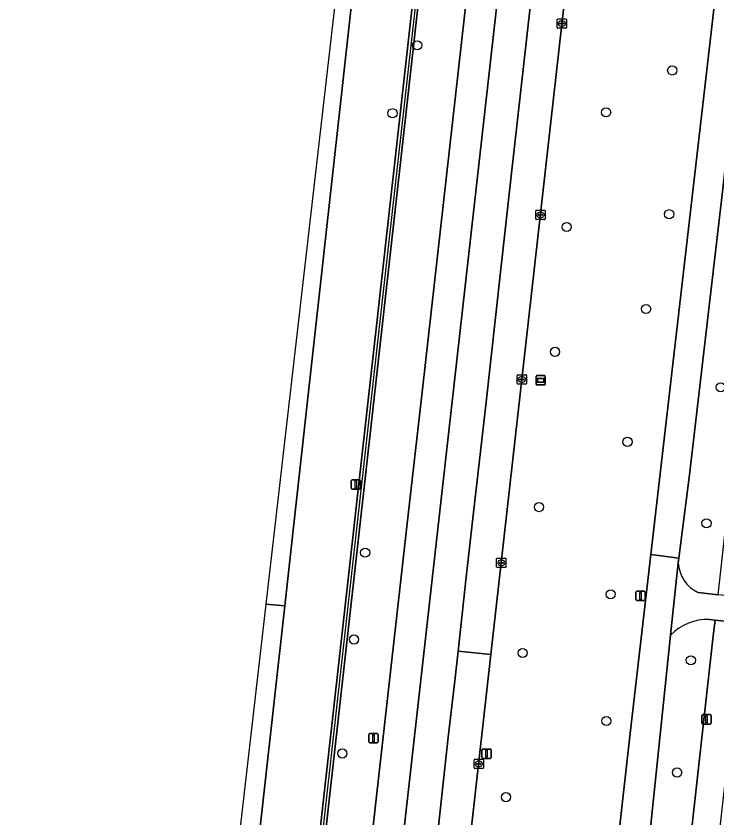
# Model space of a CAD drawing. Extents: x 162026 to 163502, y 387295 to 388169.
# Drawn here: x 162028.1 to 162102.9, y 387661.5 to 387747.1 of the extents above; entities that cross this region are included whole.
import ezdxf

# ---------------------------------------------------------------- set-up
doc = ezdxf.new("R2010")
doc.units = 0
for name, color, linetype in [('IMGEO_Berm_groen', 7, 'Continuous'), ('IMGEO_Boom', 7, 'Continuous'), ('IMGEO_Fietspad_gesloten', 7, 'Continuous'), ('IMGEO_Groenvoorziening', 7, 'Continuous'), ('IMGEO_Haag', 7, 'Continuous'), ('IMGEO_Hek', 7, 'Continuous'), ('IMGEO_Kolk', 7, 'Continuous'), ('IMGEO_Lichtmast', 7, 'Continuous'), ('IMGEO_Rijbaan_regionaal_gesloten', 7, 'Continuous'), ('IMGEO_Verkeersbordpaal', 7, 'Continuous'), ('IMGEO_Voetpad_open', 7, 'Continuous'), ('IMGEO_Wegwijzer', 7, 'Continuous')]:
    doc.layers.add(name, color=color, linetype=linetype)

msp = doc.modelspace()

# ---------------------------------------------------------------- linework, layer by layer
at = {"layer": 'IMGEO_Berm_groen'}
msp.add_lwpolyline([(162070.558, 387750.033), (162070.715, 387751.433), (162082.73, 387858.959), (162085.888, 387887.498), (162092.582, 387948.213), (162098.331, 388000.033), (162100.436, 388019.009), (162101.034, 388018.962), (162098.927, 387999.967), (162093.178, 387948.147), (162086.483, 387887.426), (162083.326, 387858.893), (162071.311, 387751.367), (162071.154, 387749.967), (162064.775, 387692.973), (162048.017, 387543.217), (162038.634, 387465.803), (162038.336, 387465.839), (162038.038, 387465.875), (162047.421, 387543.289), (162064.177, 387693.016)], close=True, dxfattribs=at)
for points in [[(162109.877, 387747.755), (162110.128, 387750), (162115.789, 387800.681), (162115.579, 387800.717), (162114.71, 387795.461), (162112.5, 387786.168), (162110.237, 387778.994), (162108.587, 387772.569), (162107.517, 387766.022), (162107.268, 387763.548), (162105.854, 387750), (162105.674, 387748.28), (162103.501, 387728.635), (162099.914, 387698.117), (162098.791, 387689.232), (162098.729, 387688.74)], [(162064.05, 387750), (162057.767, 387693.483), (162056.727, 387684.126), (162047.718, 387603.08), (162036.137, 387500), (162030.941, 387454.36), (162030.73, 387452.526), (162030.286, 387448.671), (162029.893, 387445.259), (162029.553, 387442.306), (162029.44, 387441.239), (162028.358, 387431), (162028.258, 387430.068), (162028.052, 387428.264), (162033.041, 387427.758), (162033.149, 387428.806), (162035.199, 387428.61), (162035.081, 387427.551), (162037.244, 387427.331)], [(162037.244, 387427.331), (162040.156, 387427.036), (162040.402, 387429.193), (162040.503, 387430.114), (162041.617, 387440.377), (162041.731, 387441.427), (162042.071, 387444.383), (162042.463, 387447.798), (162042.907, 387451.657), (162043.118, 387453.488), (162048.26, 387500), (162059.518, 387601.502), (162069.77, 387692.609), (162071.42, 387707.267), (162076.229, 387750)], [(162100.864, 387685.549), (162102.973, 387685.314), (162109.877, 387747.755)], [(162102.473, 387680.926), (162102.663, 387682.624), (162102.056, 387682.692)], [(162097.909, 387681.02), (162095.684, 387659.769), (162100.033, 387659.157), (162102.473, 387680.926)]]:
    msp.add_lwpolyline(points, dxfattribs=at)
for centre, radius, start, end in [((162102.488, 387688.945), 3.764, 183.12377, 244.44676), ((162101.93, 387677.025), 5.668, 88.72809, 135.18882)]:
    msp.add_arc(centre, radius, start, end, dxfattribs=at)
at = {"layer": 'IMGEO_Boom'}
for centre in [(162070.869, 387743.97), (162098.087, 387741.283), (162068.234, 387736.716), (162091.03, 387736.81), (162097.765, 387725.934), (162086.826, 387724.568), (162095.299, 387715.824), (162085.579, 387711.253), (162103.25, 387707.461), (162093.308, 387701.637), (162083.874, 387694.675), (162101.745, 387692.947), (162065.315, 387689.819), (162091.51, 387685.372), (162064.119, 387680.539), (162082.118, 387679.103), (162100.072, 387678.323), (162091.048, 387671.852), (162062.886, 387668.375), (162098.608, 387666.347), (162080.341, 387663.711)]:
    msp.add_circle(centre, 0.489, dxfattribs=at)
at = {"layer": 'IMGEO_Fietspad_gesloten'}
msp.add_lwpolyline([(162105.674, 387748.28), (162105.854, 387750), (162107.268, 387763.548), (162107.517, 387766.022), (162108.587, 387772.569), (162110.237, 387778.994), (162112.5, 387786.168), (162114.71, 387795.461), (162115.579, 387800.717), (162112.245, 387799.462), (162112.072, 387798.135), (162111.015, 387792.485), (162109.458, 387786.952), (162105.76, 387773.849), (162104.762, 387768.883), (162104.211, 387763.847), (162104.144, 387762.595), (162103.095, 387753.158), (162102.788, 387750), (162095.805, 387689.61), (162098.791, 387689.232), (162099.914, 387698.117), (162103.501, 387728.635)], close=True, dxfattribs=at)
for points in [[(162093.817, 387641.924), (162095.684, 387659.769), (162097.909, 387681.02), (162098.729, 387688.74), (162098.791, 387689.232), (162095.805, 387689.61), (162093.527, 387669.911), (162089.208, 387631.54), (162087.862, 387619.58), (162086.291, 387605.618), (162083.789, 387583.725), (162083.056, 387577.239)], [(162098.729, 387688.74), (162097.909, 387681.02)], [(162135.777, 387681.66), (162105.96, 387684.981), (162102.973, 387685.314), (162100.864, 387685.549)], [(162102.056, 387682.692), (162102.663, 387682.624), (162105.607, 387682.293), (162159.206, 387676.275)]]:
    msp.add_lwpolyline(points, dxfattribs=at)
for centre, radius, start, end in [((162102.488, 387688.945), 3.764, 183.12377, 244.44676), ((162101.93, 387677.025), 5.668, 88.72809, 135.18882)]:
    msp.add_arc(centre, radius, start, end, dxfattribs=at)
at = {"layer": 'IMGEO_Groenvoorziening'}
msp.add_lwpolyline([(162064.775, 387692.973), (162071.154, 387749.967), (162071.311, 387751.367), (162083.326, 387858.893), (162086.483, 387887.426), (162093.178, 387948.147), (162098.927, 387999.967), (162101.034, 388018.962), (162100.436, 388019.009), (162098.331, 388000.033), (162092.582, 387948.213), (162085.888, 387887.498), (162082.73, 387858.959), (162070.715, 387751.433), (162070.558, 387750.033), (162064.177, 387693.016), (162047.421, 387543.289), (162038.038, 387465.875), (162038.336, 387465.839), (162038.634, 387465.803), (162048.017, 387543.217)], close=True, dxfattribs=at)
for points in [[(162086.722, 387750), (162086.309, 387746.228), (162080.161, 387691.589), (162078.737, 387678.932), (162075.453, 387649.755), (162073.957, 387630.261), (162073.874, 387626.787), (162074.15, 387615.148), (162079.544, 387500), (162080.248, 387483.154), (162080.393, 387480.335)], [(162093.527, 387669.911), (162095.805, 387689.61), (162102.788, 387750)], [(162081.286, 387480.096), (162086.919, 387488.185), (162085.969, 387500.662), (162081.962, 387553.202), (162081.287, 387569.524), (162082.706, 387583.685), (162083.789, 387583.725), (162086.291, 387605.618), (162087.862, 387619.58), (162083.423, 387619.58), (162081.742, 387622.534), (162081.242, 387626.351), (162082.151, 387630.987), (162084.533, 387632.853), (162087.441, 387633.308), (162089.208, 387631.54), (162093.527, 387669.911)]]:
    msp.add_lwpolyline(points, dxfattribs=at)
at = {"layer": 'IMGEO_Haag'}
msp.add_lwpolyline([(162064.775, 387692.973), (162071.154, 387749.967), (162071.311, 387751.367), (162083.326, 387858.893), (162086.483, 387887.426), (162093.178, 387948.147), (162098.927, 387999.967), (162101.034, 388018.962), (162100.436, 388019.009), (162098.331, 388000.033), (162092.582, 387948.213), (162085.888, 387887.498), (162082.73, 387858.959), (162070.715, 387751.433), (162070.558, 387750.033), (162064.177, 387693.016), (162047.421, 387543.289), (162038.038, 387465.875), (162038.336, 387465.839), (162038.634, 387465.803), (162048.017, 387543.217)], close=True, dxfattribs=at)
at = {"layer": 'IMGEO_Hek'}
for points in [[(162086.186, 387887.462), (162083.028, 387858.926), (162071.013, 387751.4), (162070.856, 387750), (162064.476, 387692.994)], [(162064.476, 387692.994), (162047.719, 387543.253)]]:
    msp.add_lwpolyline(points, dxfattribs=at)
at = {"layer": 'IMGEO_Kolk'}
for p, q in [((162085.804, 387745.857), (162085.804, 387746.709)), ((162085.879, 387746.783), (162086.731, 387746.783)), ((162086.063, 387746.277), (162086.063, 387746.289)), ((162086.501, 387746.24), (162086.103, 387746.24)), ((162086.106, 387746.326), (162086.504, 387746.326)), ((162086.315, 387746.003), (162086.29, 387746.003)), ((162086.292, 387746.563), (162086.317, 387746.563)), ((162086.547, 387746.289), (162086.547, 387746.277)), ((162086.805, 387746.709), (162086.805, 387745.857)), ((162086.731, 387745.783), (162085.879, 387745.783)), ((162083.516, 387725.44), (162083.516, 387726.292)), ((162083.591, 387726.366), (162084.443, 387726.366)), ((162084.517, 387726.292), (162084.517, 387725.44)), ((162083.775, 387725.86), (162083.775, 387725.872)), ((162084.213, 387725.823), (162083.815, 387725.823)), ((162083.818, 387725.909), (162084.216, 387725.909)), ((162084.027, 387725.586), (162084.002, 387725.586)), ((162084.004, 387726.146), (162084.029, 387726.146)), ((162084.259, 387725.872), (162084.259, 387725.86)), ((162084.443, 387725.366), (162083.591, 387725.366)), ((162081.543, 387707.871), (162081.543, 387708.723)), ((162081.618, 387708.797), (162082.47, 387708.797)), ((162081.802, 387708.291), (162081.802, 387708.303)), ((162081.845, 387708.34), (162082.243, 387708.34)), ((162082.031, 387708.577), (162082.056, 387708.577)), ((162082.286, 387708.303), (162082.286, 387708.291)), ((162082.544, 387708.723), (162082.544, 387707.871)), ((162082.47, 387707.797), (162081.618, 387707.797)), ((162082.24, 387708.254), (162081.842, 387708.254)), ((162082.054, 387708.017), (162082.029, 387708.017)), ((162079.344, 387688.302), (162079.344, 387689.154)), ((162079.419, 387689.228), (162080.271, 387689.228)), ((162079.603, 387688.722), (162079.603, 387688.734)), ((162080.041, 387688.685), (162079.643, 387688.685)), ((162079.646, 387688.771), (162080.044, 387688.771)), ((162079.832, 387689.008), (162079.857, 387689.008)), ((162080.087, 387688.734), (162080.087, 387688.722)), ((162080.345, 387689.154), (162080.345, 387688.302)), ((162080.271, 387688.228), (162079.419, 387688.228)), ((162079.855, 387688.448), (162079.83, 387688.448)), ((162076.931, 387666.847), (162076.931, 387667.699)), ((162077.006, 387667.773), (162077.858, 387667.773)), ((162077.19, 387667.267), (162077.19, 387667.279)), ((162077.628, 387667.23), (162077.23, 387667.23)), ((162077.233, 387667.316), (162077.631, 387667.316)), ((162077.419, 387667.553), (162077.444, 387667.553)), ((162077.674, 387667.279), (162077.674, 387667.267)), ((162077.932, 387667.699), (162077.932, 387666.847)), ((162077.858, 387666.773), (162077.006, 387666.773)), ((162077.442, 387666.993), (162077.417, 387666.993))]:
    msp.add_line(p, q, dxfattribs=at)
for points in [[(162085.804, 387745.857), (162085.804, 387746.709)], [(162085.879, 387746.783), (162086.731, 387746.783)], [(162086.805, 387746.709), (162086.805, 387745.857)], [(162086.731, 387745.783), (162085.879, 387745.783)], [(162083.516, 387725.44), (162083.516, 387726.292)], [(162083.591, 387726.366), (162084.443, 387726.366)], [(162084.517, 387726.292), (162084.517, 387725.44)], [(162084.443, 387725.366), (162083.591, 387725.366)], [(162081.543, 387707.871), (162081.543, 387708.723)], [(162081.618, 387708.797), (162082.47, 387708.797)], [(162082.544, 387708.723), (162082.544, 387707.871)], [(162082.47, 387707.797), (162081.618, 387707.797)], [(162079.344, 387688.302), (162079.344, 387689.154)], [(162079.419, 387689.228), (162080.271, 387689.228)], [(162080.345, 387689.154), (162080.345, 387688.302)], [(162080.271, 387688.228), (162079.419, 387688.228)], [(162076.931, 387666.847), (162076.931, 387667.699)], [(162077.006, 387667.773), (162077.858, 387667.773)], [(162077.932, 387667.699), (162077.932, 387666.847)], [(162077.858, 387666.773), (162077.006, 387666.773)]]:
    msp.add_lwpolyline(points, dxfattribs=at)
for centre, radius, start, end in [((162085.881, 387746.707), 0.0765, 91.55205, 178.44795), ((162085.881, 387746.707), 0.0765, 91.55205, 178.44795), ((162086.103, 387746.286), 0.0403, 85.87752, 175.75265), ((162086.1, 387746.276), 0.0366, 178.93798, 274.71019), ((162086.504, 387746.283), 0.043, 264.86636, 352.45326), ((162086.508, 387746.288), 0.0386, 1.73085, 96.63898), ((162086.729, 387746.707), 0.0765, 1.55205, 88.44795), ((162086.729, 387746.707), 0.0765, 1.55205, 88.44795), ((162085.881, 387745.859), 0.0765, 181.55205, 268.44795), ((162085.881, 387745.859), 0.0765, 181.55205, 268.44795), ((162086.729, 387745.859), 0.0765, 271.55205, 358.44795), ((162086.729, 387745.859), 0.0765, 271.55205, 358.44795), ((162083.593, 387726.29), 0.0765, 91.55205, 178.44795), ((162083.593, 387726.29), 0.0765, 91.55205, 178.44795), ((162084.441, 387726.29), 0.0765, 1.55205, 88.44795), ((162084.441, 387726.29), 0.0765, 1.55205, 88.44795), ((162083.593, 387725.442), 0.0765, 181.55205, 268.44795), ((162083.593, 387725.442), 0.0765, 181.55205, 268.44795), ((162083.815, 387725.869), 0.0403, 85.87752, 175.75265), ((162083.812, 387725.859), 0.0366, 178.93798, 274.71019), ((162084.216, 387725.866), 0.043, 264.86636, 352.45326), ((162084.22, 387725.871), 0.0386, 1.73085, 96.63898), ((162084.441, 387725.442), 0.0765, 271.55205, 358.44795), ((162084.441, 387725.442), 0.0765, 271.55205, 358.44795), ((162081.62, 387708.721), 0.0765, 91.55205, 178.44795), ((162081.62, 387708.721), 0.0765, 91.55205, 178.44795), ((162081.842, 387708.3), 0.0403, 85.87752, 175.75265), ((162081.839, 387708.29), 0.0366, 178.93798, 274.71019), ((162082.243, 387708.297), 0.043, 264.86636, 352.45326), ((162082.247, 387708.302), 0.0386, 1.73085, 96.63898), ((162082.468, 387708.721), 0.0765, 1.55205, 88.44795), ((162082.468, 387708.721), 0.0765, 1.55205, 88.44795), ((162081.62, 387707.873), 0.0765, 181.55205, 268.44795), ((162081.62, 387707.873), 0.0765, 181.55205, 268.44795), ((162082.468, 387707.873), 0.0765, 271.55205, 358.44795), ((162082.468, 387707.873), 0.0765, 271.55205, 358.44795), ((162079.421, 387689.152), 0.0765, 91.55205, 178.44795), ((162079.421, 387689.152), 0.0765, 91.55205, 178.44795), ((162079.643, 387688.731), 0.0403, 85.87752, 175.75265), ((162079.64, 387688.721), 0.0366, 178.93798, 274.71019), ((162080.044, 387688.728), 0.043, 264.86636, 352.45326), ((162080.048, 387688.733), 0.0386, 1.73085, 96.63898), ((162080.269, 387689.152), 0.0765, 1.55205, 88.44795), ((162080.269, 387689.152), 0.0765, 1.55205, 88.44795), ((162079.421, 387688.304), 0.0765, 181.55205, 268.44795), ((162079.421, 387688.304), 0.0765, 181.55205, 268.44795), ((162080.269, 387688.304), 0.0765, 271.55205, 358.44795), ((162080.269, 387688.304), 0.0765, 271.55205, 358.44795), ((162077.008, 387667.697), 0.0765, 91.55205, 178.44795), ((162077.008, 387667.697), 0.0765, 91.55205, 178.44795), ((162077.23, 387667.276), 0.0403, 85.87752, 175.75265), ((162077.227, 387667.266), 0.0366, 178.93798, 274.71019), ((162077.631, 387667.273), 0.043, 264.86636, 352.45326), ((162077.635, 387667.278), 0.0386, 1.73085, 96.63898), ((162077.856, 387667.697), 0.0765, 1.55205, 88.44795), ((162077.856, 387667.697), 0.0765, 1.55205, 88.44795), ((162077.008, 387666.849), 0.0765, 181.55205, 268.44795), ((162077.008, 387666.849), 0.0765, 181.55205, 268.44795), ((162077.856, 387666.849), 0.0765, 271.55205, 358.44795), ((162077.856, 387666.849), 0.0765, 271.55205, 358.44795)]:
    msp.add_arc(centre, radius, start, end, dxfattribs=at)
for centre, major_axis, ratio, start_param, end_param in [((162086.291, 387746.283), (-0.387, 0.002), 0.722429, 4.712389, 7.853982), ((162086.316, 387746.283), (-0.39, 0.002), 0.717154, 1.570796, 4.712389), ((162084.003, 387725.866), (-0.387, 0.002), 0.722429, 4.712389, 7.853982), ((162084.028, 387725.866), (-0.39, 0.002), 0.717154, 1.570796, 4.712389), ((162082.03, 387708.297), (-0.387, 0.002), 0.722429, 4.712389, 7.853982), ((162082.055, 387708.297), (-0.39, 0.002), 0.717154, 1.570796, 4.712389), ((162079.831, 387688.728), (-0.387, 0.002), 0.722429, 4.712389, 7.853982), ((162079.856, 387688.728), (-0.39, 0.002), 0.717154, 1.570796, 4.712389), ((162077.418, 387667.273), (-0.387, 0.002), 0.722429, 4.712389, 7.853982), ((162077.443, 387667.273), (-0.39, 0.002), 0.717154, 1.570796, 4.712389)]:
    msp.add_ellipse(centre, major_axis=major_axis, ratio=ratio, start_param=start_param, end_param=end_param, dxfattribs=at)
at = {"layer": 'IMGEO_Lichtmast'}
for p, q in [((162063.818, 387696.688), (162063.818, 387697.488)), ((162063.818, 387697.488), (162063.818, 387696.688)), ((162063.918, 387697.588), (162064.708, 387697.588)), ((162064.708, 387697.588), (162063.918, 387697.588)), ((162064.808, 387697.488), (162064.808, 387696.688)), ((162064.808, 387696.688), (162064.808, 387697.488)), ((162064.708, 387696.588), (162063.918, 387696.588)), ((162063.918, 387696.588), (162064.708, 387696.588)), ((162101.263, 387671.621), (162101.263, 387672.421)), ((162101.263, 387672.421), (162101.263, 387671.621)), ((162101.363, 387672.521), (162102.153, 387672.521)), ((162102.153, 387672.521), (162101.363, 387672.521)), ((162102.253, 387672.421), (162102.253, 387671.621)), ((162102.253, 387671.621), (162102.253, 387672.421)), ((162102.153, 387671.521), (162101.363, 387671.521)), ((162101.363, 387671.521), (162102.153, 387671.521))]:
    msp.add_line(p, q, dxfattribs=at)
for points in [[(162064.238, 387697.463), (162064.388, 387697.463), (162064.388, 387696.713), (162064.238, 387696.713), (162064.238, 387697.463)], [(162101.683, 387672.396), (162101.833, 387672.396), (162101.833, 387671.646), (162101.683, 387671.646), (162101.683, 387672.396)]]:
    msp.add_lwpolyline(points, dxfattribs=at)
for centre, start, end in [((162063.918, 387697.488), 90, 180), ((162063.918, 387697.488), 90, 180), ((162064.708, 387697.488), 0, 90), ((162064.708, 387697.488), 360, 90), ((162063.918, 387696.688), 180, 270), ((162063.918, 387696.688), 180, 270), ((162064.708, 387696.688), 270, 0), ((162064.708, 387696.688), 270, 0), ((162101.363, 387672.421), 90, 180), ((162101.363, 387672.421), 90, 180), ((162102.153, 387672.421), 0, 90), ((162102.153, 387672.421), 360, 90), ((162101.363, 387671.621), 180, 270), ((162101.363, 387671.621), 180, 270), ((162102.153, 387671.621), 270, 0), ((162102.153, 387671.621), 270, 0)]:
    msp.add_arc(centre, 0.1, start, end, dxfattribs=at)
at = {"layer": 'IMGEO_Rijbaan_regionaal_gesloten'}
for points in [[(162054.699, 387684.33), (162056.727, 387684.126), (162057.767, 387693.483), (162064.05, 387750), (162079.391, 387888.288), (162091.784, 388000), (162095.156, 388030.116), (162098.969, 388066.214), (162102.065, 388098.695), (162105.018, 388137.039), (162105.974, 388153.499), (162106.66, 388168.525), (162106.66, 388168.525), (162105.077, 388168.682), (162101.677, 388110.308), (162100.09, 388092.96), (162096.275, 388051.257), (162084.832, 387951.009), (162070.459, 387821.343)], [(162028.947, 387454.503), (162030.941, 387454.36), (162036.137, 387500), (162047.718, 387603.08), (162056.727, 387684.126), (162054.699, 387684.33), (162043.666, 387588.407), (162041.014, 387565.347), (162039.989, 387556.439)]]:
    msp.add_lwpolyline(points, close=True, dxfattribs=at)
for points in [[(162059.672, 387540.919), (162063.864, 387578.33), (162065.355, 387591.407), (162069.272, 387625.672), (162069.824, 387630.731), (162072.278, 387652.748), (162074.184, 387670.118), (162074.872, 387676.127), (162075.235, 387679.285), (162076.108, 387687.192), (162076.773, 387693.182), (162078.212, 387705.889), (162079.748, 387719.741), (162080.868, 387729.662), (162083.319, 387751.567)], [(162083.319, 387751.567), (162080.868, 387729.662), (162079.748, 387719.741), (162078.212, 387705.889), (162076.773, 387693.182), (162076.108, 387687.192), (162075.235, 387679.285), (162078.737, 387678.932), (162080.161, 387691.589), (162086.309, 387746.228), (162086.722, 387750)], [(162076.229, 387750), (162071.42, 387707.267), (162069.77, 387692.609), (162059.518, 387601.502), (162048.26, 387500), (162043.118, 387453.488), (162046.313, 387453.259), (162051.705, 387501.521), (162055.598, 387536.533), (162060.869, 387583.595), (162065.336, 387623.382), (162068.986, 387656.002), (162073.014, 387691.729), (162079.611, 387750.509)], [(162079.611, 387750.509), (162073.014, 387691.729), (162068.986, 387656.002), (162065.336, 387623.382), (162060.869, 387583.595), (162055.598, 387536.533)], [(162074.15, 387615.148), (162073.874, 387626.787), (162073.957, 387630.261), (162075.453, 387649.755), (162078.737, 387678.932), (162075.235, 387679.285), (162074.872, 387676.127), (162074.184, 387670.118), (162072.278, 387652.748), (162069.824, 387630.731), (162069.449, 387622.714), (162069.414, 387618.994), (162069.497, 387614.337), (162069.67, 387608.689), (162070.096, 387593.801), (162074.53, 387500), (162076.254, 387459.092), (162076.443, 387455.525), (162076.63, 387451.653), (162076.638, 387448.165), (162076.886, 387446.523)]]:
    msp.add_lwpolyline(points, dxfattribs=at)
at = {"layer": 'IMGEO_Verkeersbordpaal'}
for p, q in [((162094.207, 387684.797), (162094.207, 387685.597)), ((162094.207, 387685.597), (162094.207, 387684.797)), ((162094.307, 387685.697), (162095.097, 387685.697)), ((162095.097, 387685.697), (162094.307, 387685.697)), ((162095.197, 387685.597), (162095.197, 387684.797)), ((162095.197, 387684.797), (162095.197, 387685.597)), ((162095.097, 387684.697), (162094.307, 387684.697)), ((162094.307, 387684.697), (162095.097, 387684.697)), ((162065.707, 387669.604), (162065.707, 387670.404)), ((162065.707, 387670.404), (162065.707, 387669.604)), ((162065.807, 387670.504), (162066.597, 387670.504)), ((162066.597, 387670.504), (162065.807, 387670.504)), ((162066.697, 387670.404), (162066.697, 387669.604)), ((162066.697, 387669.604), (162066.697, 387670.404)), ((162066.597, 387669.504), (162065.807, 387669.504)), ((162065.807, 387669.504), (162066.597, 387669.504)), ((162077.77, 387667.952), (162077.77, 387668.752)), ((162077.77, 387668.752), (162077.77, 387667.952)), ((162077.87, 387668.852), (162078.66, 387668.852)), ((162078.66, 387668.852), (162077.87, 387668.852)), ((162078.76, 387668.752), (162078.76, 387667.952)), ((162078.76, 387667.952), (162078.76, 387668.752)), ((162078.66, 387667.852), (162077.87, 387667.852)), ((162077.87, 387667.852), (162078.66, 387667.852))]:
    msp.add_line(p, q, dxfattribs=at)
for points in [[(162094.627, 387685.572), (162094.777, 387685.572), (162094.777, 387684.822), (162094.627, 387684.822), (162094.627, 387685.572)], [(162066.127, 387670.379), (162066.277, 387670.379), (162066.277, 387669.629), (162066.127, 387669.629), (162066.127, 387670.379)], [(162078.19, 387668.727), (162078.34, 387668.727), (162078.34, 387667.977), (162078.19, 387667.977), (162078.19, 387668.727)]]:
    msp.add_lwpolyline(points, dxfattribs=at)
for centre, start, end in [((162094.307, 387685.597), 90, 180), ((162094.307, 387685.597), 90, 180), ((162095.097, 387685.597), 0, 90), ((162095.097, 387685.597), 360, 90), ((162094.307, 387684.797), 180, 270), ((162094.307, 387684.797), 180, 270), ((162095.097, 387684.797), 270, 0), ((162095.097, 387684.797), 270, 0), ((162065.807, 387670.404), 90, 180), ((162065.807, 387670.404), 90, 180), ((162066.597, 387670.404), 0, 90), ((162066.597, 387670.404), 360, 90), ((162065.807, 387669.604), 180, 270), ((162065.807, 387669.604), 180, 270), ((162066.597, 387669.604), 270, 0), ((162066.597, 387669.604), 270, 0), ((162077.87, 387668.752), 90, 180), ((162077.87, 387668.752), 90, 180), ((162078.66, 387668.752), 0, 90), ((162078.66, 387668.752), 360, 90), ((162077.87, 387667.952), 180, 270), ((162077.87, 387667.952), 180, 270), ((162078.66, 387667.952), 270, 0), ((162078.66, 387667.952), 270, 0)]:
    msp.add_arc(centre, 0.1, start, end, dxfattribs=at)
at = {"layer": 'IMGEO_Voetpad_open'}
msp.add_lwpolyline([(162103.023, 387658.934), (162105.081, 387677.259), (162105.278, 387679.073), (162105.439, 387680.558), (162105.422, 387680.56), (162105.607, 387682.293), (162102.663, 387682.624), (162102.473, 387680.926), (162100.033, 387659.157), (162093.16, 387597.85), (162091.906, 387586.663), (162089.116, 387561.772), (162088.832, 387557.702), (162088.912, 387553.622)], dxfattribs=at)
at = {"layer": 'IMGEO_Wegwijzer'}
for p, q in [((162083.549, 387707.81), (162083.549, 387708.61)), ((162083.549, 387708.61), (162083.549, 387707.81)), ((162083.649, 387708.71), (162084.439, 387708.71)), ((162084.439, 387708.71), (162083.649, 387708.71)), ((162084.539, 387708.61), (162084.539, 387707.81)), ((162084.539, 387707.81), (162084.539, 387708.61)), ((162084.439, 387707.71), (162083.649, 387707.71)), ((162083.649, 387707.71), (162084.439, 387707.71))]:
    msp.add_line(p, q, dxfattribs=at)
for points in [[(162083.65, 387708.442), (162084.438, 387708.442), (162084.438, 387707.978), (162083.65, 387707.978), (162083.65, 387708.442)], [(162083.715, 387708.377), (162083.715, 387708.043), (162084.373, 387708.043), (162084.373, 387708.377), (162083.715, 387708.377)]]:
    msp.add_lwpolyline(points, dxfattribs=at)
for centre, start, end in [((162083.649, 387708.61), 90, 180), ((162083.649, 387708.61), 90, 180), ((162084.439, 387708.61), 0, 90), ((162084.439, 387708.61), 360, 90), ((162083.649, 387707.81), 180, 270), ((162083.649, 387707.81), 180, 270), ((162084.439, 387707.81), 270, 0), ((162084.439, 387707.81), 270, 0)]:
    msp.add_arc(centre, 0.1, start, end, dxfattribs=at)

doc.saveas('drawing.dxf')
